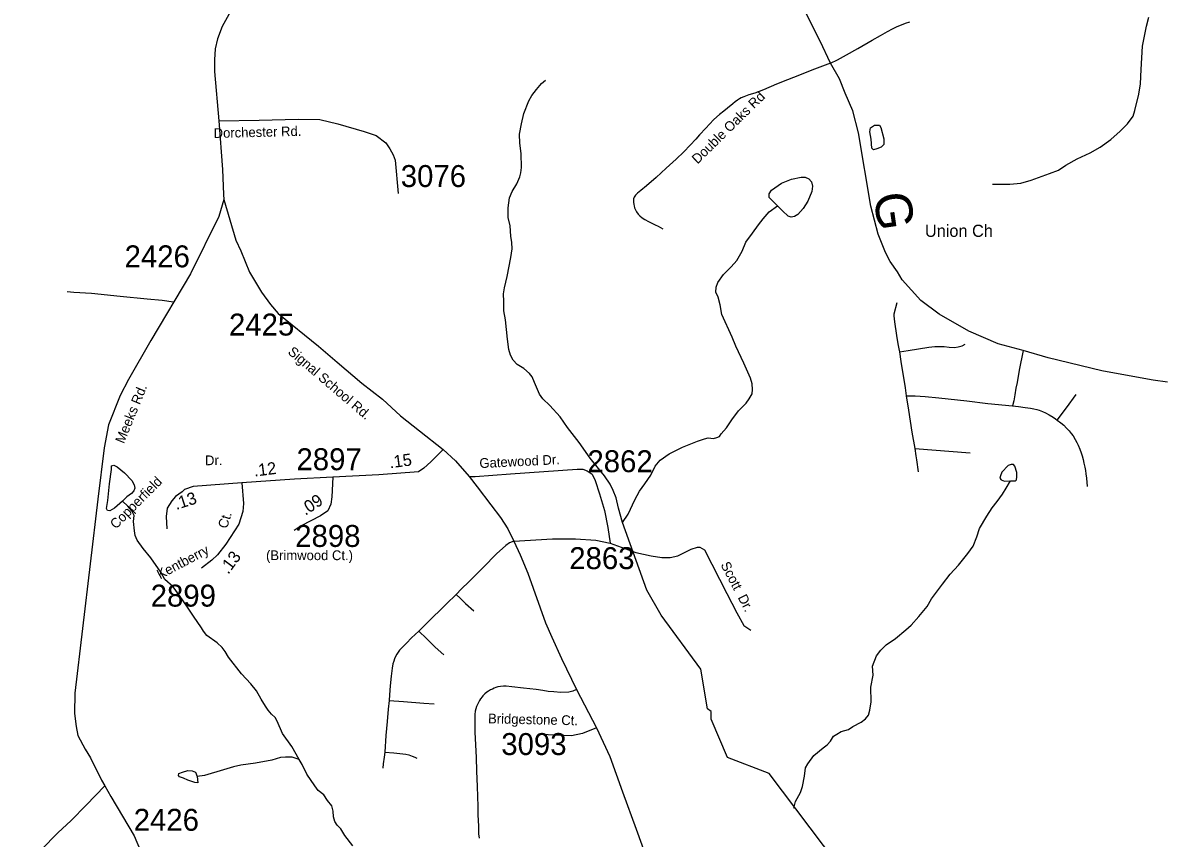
# Model space of a CAD drawing. Extents: x 1268485 to 1426702, y 514839 to 616766.
# Drawn here: x 1357479 to 1365154, y 521699 to 527189 of the extents above; entities that cross this region are included whole.
import ezdxf

# ---------------------------------------------------------------- set-up
doc = ezdxf.new("R2010")
doc.units = 0
for name, color, linetype in [('Old_Level_10', 7, 'Continuous'), ('Old_Level_11', 7, 'Continuous'), ('Old_Level_17', 7, 'Continuous'), ('Old_Level_22', 7, 'Continuous'), ('Old_Level_29', 7, 'Continuous'), ('Old_Level_32', 7, 'Continuous'), ('Old_Level_35', 7, 'Continuous'), ('Old_Level_59', 7, 'Continuous'), ('Old_Level_62', 7, 'Continuous'), ('Old_Level_8', 7, 'Continuous')]:
    doc.layers.add(name, color=color, linetype=linetype)

msp = doc.modelspace()

# ---------------------------------------------------------------- linework, layer by layer
at = {"layer": 'Old_Level_29'}
msp.add_lwpolyline([(1365183.023, 524768.682), (1365087.604, 524782.211), (1364951, 524808.027), (1364741.051, 524845.337), (1364379.262, 524933.549), (1364211.613, 524982.085), (1364042.733, 525026.208), (1363845.962, 525111.788), (1363646.34, 525227.322), (1363523.093, 525319.476), (1363397.95, 525457.273), (1363366.869, 525512.59), (1363316.964, 525582.48), (1363285.594, 525640.96), (1363237.115, 525765.052), (1363185.784, 525953.329), (1363104.509, 526448.269), (1363066.01, 526596.608), (1363014.679, 526714.994), (1362976.18, 526811.986), (1362914.864, 526917.52), (1362846.425, 527065.874), (1362725.226, 527305.499)], dxfattribs=at)
at = {"layer": 'Old_Level_32'}
for points in [[(1359616.636, 528924.6), (1359601.969, 528655.603), (1359581.189, 528551.672), (1359551.853, 528451.41), (1359490.738, 528323.025), (1359356.284, 528080.928), (1359117.227, 527677.308), (1358941.542, 527383.728), (1358821.736, 527164.576), (1358789.06, 527079.58), (1358772.96, 527014.34), (1358770.118, 526938.993), (1358769.172, 526859.97), (1358798.53, 526528.255)], [(1358798.53, 526528.255), (1359071.292, 526533.769), (1359331.742, 526540.201), (1359477.594, 526536.525), (1359600.243, 526508.5), (1359775.928, 526456.583), (1359856.905, 526429.476), (1359921.78, 526381.235), (1359950.194, 526338.968), (1359971.977, 526299.456), (1359985.236, 526263.62), (1360004.651, 526038.955)], [(1358798.53, 526528.255), (1358823.164, 526200.592), (1358830.259, 526032.522), (1358833.1, 525999.443)], [(1358833.1, 525999.443), (1358799.005, 525883.665), (1358607.537, 525498.997), (1358342.039, 525048.48), (1358189.728, 524787.226), (1358135.33, 524678.37), (1358055.068, 524481.003), (1358026.655, 524326.631), (1357984.036, 523982.054), (1357830.608, 522675.414), (1357828.24, 522538.961), (1357837.711, 522451.668), (1357850.023, 522391.022), (1357898.775, 522298.939), (1357935.404, 522239.974), (1358008.186, 522088.439), (1358031.866, 522051.038)], [(1358833.1, 525999.443), (1358912.615, 525724.367), (1358947.202, 525653.437), (1359004.524, 525510.601), (1359085.973, 525375.526), (1359146.587, 525290.99), (1359199.151, 525230.804), (1359469.072, 525010.274), (1359595.035, 524903.685), (1359761.81, 524761.229), (1359899.514, 524654.008), (1360021.1, 524541.309), (1360149.678, 524441.048), (1360309.595, 524314.991)], [(1360309.595, 524314.991), (1360226.27, 524232.445), (1360178.915, 524190.178), (1360142.926, 524164.449), (1359874.632, 524145.026), (1359565.38, 524128.956)], [(1360309.595, 524314.991), (1360390.801, 524238.466), (1360483.776, 524134.864)], [(1359565.38, 524128.956), (1359307.366, 524116.861), (1358952.899, 524090.789)], [(1359565.38, 524128.956), (1359559.356, 523996.375), (1359553.331, 523948.164), (1359531.241, 523901.962), (1359483.047, 523869.821), (1359353.748, 523801.588), (1359306.33, 523769.381)], [(1360483.776, 524134.864), (1360523.655, 524133.207), (1360762.321, 524151.584), (1361209.927, 524183.134), (1361248.765, 524183.134), (1361278.188, 524172.538), (1361312.317, 524150.169), (1361332.325, 524107.787), (1361361.748, 524017.135), (1361393.524, 523904.115), (1361417.062, 523791.094), (1361433.539, 523683.961)], [(1360483.776, 524134.864), (1360536.737, 524064.227), (1360629.713, 523942.966), (1360694.443, 523857.023), (1360742.696, 523781.676), (1360784.475, 523699.535)], [(1358952.899, 524090.789), (1358625.875, 524065.896), (1358568.157, 524047.335), (1358551.295, 524029.969), (1358508.007, 523999.035), (1358482.997, 523970.261), (1358450.867, 523920.041), (1358444.843, 523863.794), (1358448.858, 523781.434)], [(1358952.899, 524090.789), (1358964.948, 523952.182), (1358960.018, 523898.541), (1358933.5, 523814.005), (1358845.416, 523679.285), (1358790.484, 523605.775), (1358752.601, 523570.858), (1358681.802, 523516.273)], [(1360784.475, 523699.535), (1361045.16, 523714.571), (1361199.334, 523713.393), (1361335.856, 523706.329), (1361433.539, 523683.961)], [(1360784.475, 523699.535), (1360826.256, 523606.848), (1360878.04, 523482.055), (1360997.763, 523149.213), (1361039.276, 523052.931), (1361104.006, 522908.124), (1361206.473, 522700.368), (1361340.563, 522442.504)], [(1361433.539, 523683.961), (1361606.177, 523623.233), (1361708.463, 523599.342), (1361780.441, 523588.316), (1361836.44, 523588.912), (1361888.665, 523599.362), (1361977.436, 523645.286), (1362019.603, 523659.138), (1362035.332, 523657.17), (1362066.791, 523639.461), (1362217.051, 523346.652), (1362285.038, 523216.41), (1362332.227, 523131.8), (1362379.416, 523098.35)], [(1361340.563, 522442.504), (1361246.411, 522403.653), (1361172.266, 522387.171), (1360962.776, 522397.766)], [(1361340.563, 522442.504), (1361431.185, 522248.25), (1361515.922, 522009.848), (1361606.543, 521759.673), (1361673.627, 521573.66), (1361726.588, 521415.903)], [(1358031.866, 522051.038), (1357906.61, 521921.461), (1357804.568, 521817.484), (1357715.513, 521735.787), (1357377.847, 521390.435), (1357283.226, 521284.601), (1357238.698, 521212.189), (1357220.145, 521169.484), (1357191.799, 521097.247), (1357138.763, 521018.224), (1357072.466, 520966.767), (1356736.249, 520793.099), (1356622.597, 520743.48), (1356554.407, 520690.185), (1356497.582, 520633.215), (1356318.581, 520347.445), (1356197.354, 520174.697), (1356076.128, 520012.984)], [(1358031.866, 522051.038), (1358071.809, 521978.907), (1358227.971, 521715.241), (1358296.592, 521555.785), (1358334.174, 521444.776), (1358350.561, 521381.638), (1358444.65, 521026.887), (1358515.152, 520733.523), (1358564.005, 520527.319), (1358745.971, 519782.347)]]:
    msp.add_lwpolyline(points, dxfattribs=at)
at = {"layer": 'Old_Level_35'}
msp.add_line((1363483.781, 524322.945), (1363854.618, 524293.674), dxfattribs=at)
for points in [[(1362914.864, 526917.52), (1362962.744, 526938.743), (1362983.249, 526950.483), (1363022.516, 526973.294), (1363098.898, 527015.74), (1363194.76, 527070.797), (1363251.355, 527102.272), (1363298.517, 527129.749), (1363332.35, 527148.614), (1363363.005, 527163.583), (1363392.123, 527175.373), (1363421.138, 527185.575), (1363449.537, 527194.238)], [(1362914.864, 526917.52), (1362790.397, 526868.513), (1362707.761, 526836.627), (1362626.663, 526804.742), (1362552.229, 526774.446), (1362465.082, 526738.049), (1362406.745, 526715.288), (1362365.735, 526703.19), (1362332.414, 526690.272), (1362314.164, 526682.685), (1362302.784, 526676.636), (1362288.327, 526667.511), (1362273.974, 526656.951), (1362257.365, 526643.263), (1362222.403, 526614.453), (1362197.387, 526594), (1362168.782, 526570.829), (1362130.232, 526537.764), (1362100.397, 526506.288), (1362075.996, 526478.811), (1362034.37, 526434.008), (1362009.149, 526405.71), (1361971.522, 526364.802), (1361928.974, 526320.819), (1361876.275, 526269.71), (1361809.531, 526209.117), (1361742.581, 526147.806), (1361675.837, 526091.212), (1361638.107, 526060.557), (1361616.884, 526042.512), (1361603.453, 526027.543), (1361594.124, 526014.163), (1361590.125, 526003.193), (1361589.407, 525992.94), (1361589.407, 525981.15), (1361590.843, 525965.463), (1361593.201, 525955.211), (1361597.199, 525942.6), (1361601.916, 525930.041), (1361609.708, 525915.893), (1361620.78, 525900.924), (1361632.673, 525888.364), (1361646.719, 525875.805), (1361664.867, 525864.014), (1361689.985, 525849.866), (1361713.669, 525838.896), (1361734.789, 525828.643), (1361756.012, 525818.441), (1361770.981, 525809.726), (1361787.488, 525801.114)], [(1358494.044, 525308.323), (1358417.867, 525318.319), (1358316.469, 525327.752), (1358135.408, 525346.001), (1357940.711, 525364.918), (1357821.78, 525373.735), (1357778.514, 525377.733)], [(1363362.39, 525302.172), (1363342.5, 525226.507), (1363340.86, 525215.025), (1363345.166, 525175.603), (1363359.725, 525084.201), (1363367.414, 525027.709), (1363374.898, 524992.389), (1363379.512, 524973.832)], [(1363379.512, 524973.832), (1363437.337, 524982.701), (1363508.49, 524992.953), (1363577.797, 525003.872), (1363618.09, 525008.998), (1363637.98, 525010.228), (1363659.716, 525010.228), (1363680.221, 525008.332), (1363713.644, 525005.102), (1363750.144, 525003.206), (1363775.16, 525005.769), (1363800.792, 525012.792), (1363822.63, 525024.992)], [(1363379.512, 524973.832), (1363389.355, 524907.754), (1363417.549, 524730.794), (1363424.624, 524677.019)], [(1364211.613, 524982.085), (1364184.649, 524850.698), (1364171.218, 524766.063), (1364163.529, 524728.231), (1364155.224, 524684.708), (1364148.15, 524644.313), (1364140.46, 524609.044)], [(1363424.624, 524677.019), (1363451.485, 524677.634), (1363485.524, 524677.634), (1363552.166, 524671.892), (1363645.157, 524663.588), (1363833.497, 524643.698), (1363973.856, 524626.371), (1364140.46, 524609.044)], [(1363424.624, 524677.019), (1363440.002, 524580.234), (1363463.583, 524432.751), (1363483.781, 524322.945)], [(1364441.579, 524514.259), (1364504.53, 524595.613), (1364567.891, 524685.323)], [(1364140.46, 524609.044), (1364180.856, 524604.584), (1364225.044, 524598.791), (1364261.031, 524593.665), (1364283.382, 524589.872), (1364303.887, 524584.745), (1364319.266, 524580.234), (1364341.001, 524572.545), (1364362.224, 524562.959), (1364386.523, 524550.143), (1364413.487, 524533.431), (1364428.866, 524522.564), (1364441.579, 524514.259)], [(1364441.579, 524514.259), (1364464.75, 524496.317), (1364485.255, 524479.605), (1364504.53, 524460.381), (1364521.14, 524441.824), (1364534.673, 524423.882), (1364547.386, 524406.555), (1364560.92, 524384.102), (1364573.018, 524362.981), (1364582.655, 524343.758), (1364592.908, 524317.512), (1364601.828, 524293.726), (1364609.62, 524272.605), (1364615.361, 524247.64), (1364621.102, 524222.623), (1364626.844, 524196.326), (1364630.74, 524173.257), (1364633.918, 524151.522), (1364637.097, 524122.045), (1364642.223, 524065.605)], [(1363483.781, 524322.945), (1363488.907, 524273.886), (1363493.213, 524245.231), (1363505.004, 524164.953)], [(1360784.475, 523699.535), (1360755.871, 523687.899), (1360730.342, 523670.418), (1360668.416, 523612.132), (1360578.706, 523521.038), (1360481.101, 523425.638), (1360430.863, 523377.553), (1360396.619, 523340.387)], [(1360396.619, 523340.387), (1360331.105, 523276.257), (1360196.284, 523143.691), (1360144.61, 523093.401)], [(1360396.619, 523340.387), (1360422.148, 523315.575), (1360457.827, 523279.179), (1360515.345, 523229.608)], [(1360144.61, 523093.401), (1360095.705, 523046.804), (1360060.744, 523011.073), (1360030.909, 522981.238), (1360015.633, 522963.706), (1360004.765, 522950.634), (1359996.768, 522937.511), (1359988.668, 522922.183), (1359981.389, 522906.189), (1359975.648, 522890.144), (1359970.521, 522872.663), (1359964.575, 522842.777), (1359958.116, 522789.617), (1359952.272, 522724.052), (1359947.145, 522662.844), (1359944.992, 522626.395)], [(1360144.61, 523093.401), (1360195.668, 523043.881), (1360255.339, 522984.826), (1360313.676, 522933.102)], [(1361206.473, 522700.368), (1361180.636, 522688.885), (1361154.902, 522682.426), (1361100.256, 522680.273), (1361052.889, 522684.579), (1361014.134, 522687.45), (1360979.788, 522692.474), (1360934.471, 522698.881), (1360848.349, 522709.698), (1360770.839, 522718.259), (1360733.623, 522721.181), (1360714.86, 522721.899), (1360694.15, 522720.463), (1360676.926, 522716.823), (1360663.29, 522712.569), (1360652.524, 522708.263), (1360639.606, 522702.521), (1360628.123, 522696.728), (1360614.487, 522688.885), (1360603.004, 522681.709), (1360589.368, 522670.943), (1360576.348, 522658.025), (1360569.991, 522650.131), (1360560.661, 522637.212), (1360552.767, 522625.729), (1360546.205, 522612.811), (1360539.131, 522599.893), (1360532.671, 522584.821), (1360527.648, 522570.468), (1360523.957, 522554.679), (1360521.086, 522532.431), (1360521.086, 522503.723), (1360521.291, 522412.988), (1360531.236, 522242.487), (1360533.389, 522150.675), (1360537.593, 522047.328), (1360541.284, 521912.404), (1360542.411, 521856.374), (1360545.282, 521779.172), (1360546.718, 521727.447), (1360550.408, 521698.279)], [(1359944.992, 522626.395), (1359939.148, 522568.11), (1359931.869, 522484.346), (1359922.334, 522389.663), (1359915.875, 522278.884)], [(1359944.992, 522626.395), (1360042.597, 522618.398), (1360179.469, 522608.197), (1360248.777, 522603.84)], [(1359915.875, 522278.884), (1359911.466, 522243.205), (1359904.905, 522200.246), (1359902.751, 522170.36)], [(1359915.875, 522278.884), (1359976.98, 522272.322), (1360056.335, 522263.607), (1360078.276, 522259.25), (1360100.832, 522251.97), (1360117.646, 522244.691), (1360130.769, 522237.361)]]:
    msp.add_lwpolyline(points, dxfattribs=at)
at = {"layer": 'Old_Level_59'}
msp.add_lwpolyline([(1364956.055, 518435.08), (1364877.11, 518604.094), (1364632.073, 518861.793), (1364560.099, 518978.109), (1364500.122, 519314.087), (1364387.138, 519467.363), (1364375.613, 519491.601), (1364381.317, 519662.816), (1364359.148, 519733.777), (1364125.081, 520089.748), (1363572.159, 520701.521), (1363468.095, 520894.013), (1363405.144, 521088.967), (1362957.105, 521531.264), (1362503.119, 522134.527), (1362222.096, 522241.923), (1362111.162, 522500.186), (1362112.085, 522552.679), (1362087.069, 522569.596), (1362043.085, 522836.369), (1361776.107, 523199.516), (1361680.143, 523368.889), (1361516.101, 523824.31)], dxfattribs=at)
at = {"layer": 'Old_Level_62'}
for points in [[(1364005.536, 526102.285), (1364121.596, 526101.567), (1364195.824, 526109.923), (1364266.26, 526129.044), (1364389.394, 526174.156), (1364449.884, 526196.762), (1364498.584, 526229.417), (1364575.581, 526272.171), (1364662.523, 526312.258), (1364729.37, 526350.295), (1364802.574, 526402.994), (1364865.832, 526459.998), (1364914.942, 526509.057), (1364952.057, 526560.012), (1364962.924, 526597.537), (1364989.376, 526706.984), (1365000.859, 526777.316), (1365007.01, 526874.819), (1365014.495, 527030.607), (1365030.284, 527110.731), (1365041.562, 527166.3), (1365056.736, 527225.868)], [(1361516.101, 523824.31), (1361488.214, 523920.889), (1361473.758, 523989.274), (1361452.945, 524039.769), (1361431.825, 524082.009), (1361395.018, 524138.552), (1361354.11, 524187.816), (1361297.516, 524257.072), (1361223.902, 524362.776), (1361145.982, 524462.791), (1361095.539, 524536.045), (1361027.257, 524612.889), (1360980.3, 524656.514), (1360956.924, 524688.963), (1360922.578, 524767.652), (1360907.404, 524804.048), (1360889.975, 524828.194), (1360850.605, 524861.002), (1360807.134, 524888.12), (1360779.862, 524916.571), (1360760.587, 524951.43), (1360751.462, 524989.365), (1360740.902, 525057.698), (1360727.779, 525188.419), (1360717.116, 525248.551), (1360716.501, 525312.578), (1360713.63, 525362.662), (1360720.499, 525404.39), (1360740.184, 525480.31), (1360763.048, 525607.853), (1360772.377, 525667.574), (1360771.25, 525709.456), (1360764.278, 525751.441), (1360759.664, 525822.132), (1360746.951, 525878.163), (1360746.438, 525943.83), (1360753.82, 526010.165), (1360772.89, 526053.277), (1360803.955, 526105.156), (1360824.973, 526150.677), (1360831.637, 526178.462), (1360836.456, 526214.448), (1360832.458, 526308.106), (1360824.05, 526378.848), (1360821.385, 526438.775), (1360834.816, 526508.288), (1360850.4, 526577.698), (1360884.336, 526663.205), (1360905.149, 526698.884), (1360936.009, 526740.099), (1360970.868, 526779.623), (1360997.422, 526801.256)], [(1363211.882, 526498.189), (1363243.973, 526499.214), (1363253.508, 526483.425), (1363273.808, 526406.685), (1363275.038, 526368.903), (1363256.686, 526351.218), (1363226.338, 526339.53), (1363204.295, 526334.25), (1363194.453, 526344.297), (1363187.891, 526404.327), (1363180.817, 526454.513), (1363183.482, 526480.709), (1363211.882, 526498.189)], [(1362557.663, 525956.646), (1362502.812, 526011.908), (1362503.325, 526037.334), (1362517.883, 526060.813), (1362585.038, 526107.872), (1362653.628, 526136.067), (1362717.912, 526148.729), (1362745.901, 526148.165), (1362769.687, 526137.81), (1362787.219, 526116.946), (1362794.704, 526088.905), (1362789.885, 526052.867), (1362762.408, 525987.814), (1362731.24, 525938.346), (1362696.381, 525898.873), (1362672.082, 525883.75), (1362649.937, 525880.111), (1362630.047, 525886.263), (1362592.83, 525921.429), (1362557.663, 525956.646)], [(1361516.101, 523824.31), (1361553.318, 523879.366), (1361599.557, 523976.1), (1361630.828, 524035.36), (1361665.892, 524084.726), (1361707.21, 524142.14), (1361734.584, 524203.143), (1361769.546, 524244.256), (1361830.446, 524285.729), (1361919.541, 524331.506), (1362020.427, 524371.338), (1362066.871, 524388.46), (1362093.015, 524393.688), (1362128.899, 524390.51), (1362151.148, 524396.61), (1362169.192, 524403.633), (1362179.65, 524421.473), (1362214.611, 524462.637), (1362251.828, 524516.053), (1362295.094, 524575.057), (1362348.203, 524626.525), (1362366.965, 524655.693), (1362387.675, 524691.372), (1362390.238, 524719.209), (1362389.111, 524756.989), (1362377.935, 524795.796), (1362332.209, 524896.835), (1362278.69, 525011.971), (1362253.981, 525072.359), (1362183.238, 525223.944), (1362172.678, 525290.637), (1362159.862, 525340.977), (1362144.688, 525374.913), (1362145.406, 525409.362), (1362156.069, 525441.145), (1362195.234, 525493.69), (1362246.394, 525545.209), (1362285.354, 525587.912), (1362320.828, 525651.221), (1362346.152, 525710.584), (1362389.521, 525772.099), (1362430.736, 525828.694), (1362461.596, 525868.269), (1362502.607, 525915.072), (1362557.663, 525956.646)], [(1358149.659, 523968.359), (1358096.55, 523920.992), (1358066.203, 523903.562), (1358050.208, 523903.87), (1358042.519, 523918.839), (1358051.644, 523971.947), (1358062.101, 524084.162), (1358076.25, 524179.922), (1358076.865, 524206.168), (1358092.962, 524209.142), (1358114.697, 524198.837), (1358163.807, 524157.622), (1358212.712, 524106.616), (1358228.091, 524076.729), (1358233.628, 524056.121), (1358227.271, 524038.179), (1358210.764, 524018.802), (1358180.314, 523997.271), (1358149.659, 523968.359)], [(1364127.645, 524104.923), (1364159.633, 524104.257), (1364167.835, 524111.485), (1364170.295, 524131.939), (1364168.86, 524159.877), (1364155.839, 524204.476), (1364146.099, 524214.524), (1364132.053, 524214.78), (1364111.856, 524206.989), (1364068.795, 524161.928), (1364058.337, 524138.296), (1364055.979, 524121.943), (1364063.771, 524111.947), (1364085.609, 524103.283), (1364127.645, 524104.923)], [(1362668.391, 521899.742), (1362679.362, 521945.469), (1362712.785, 522006.37), (1362727.652, 522046.252), (1362741.185, 522116.585), (1362746.414, 522172.257), (1362763.023, 522199.836), (1362804.238, 522254.79), (1362865.447, 522307.744), (1362893.949, 522326.866), (1362914.454, 522352.703), (1362935.164, 522385.921), (1362957.515, 522399.454), (1362987.965, 522416.884), (1363036.255, 522431.493), (1363066.705, 522451.383), (1363121.352, 522479.835), (1363149.854, 522503.057), (1363170.461, 522527.253), (1363179.176, 522560.728), (1363188.404, 522616.348), (1363186.558, 522716.516), (1363202.347, 522796.589), (1363197.631, 522856.618), (1363225.313, 522925.823), (1363254.123, 522965.449), (1363288.982, 523000.82), (1363351.83, 523043.061), (1363423.188, 523101.553), (1363457.842, 523132.823), (1363509.208, 523191.724), (1363564.777, 523258.725), (1363595.842, 523309.783), (1363668.02, 523408.464), (1363719.591, 523477.156), (1363776.903, 523535.904), (1363838.726, 523615.106), (1363875.841, 523664.369), (1363899.217, 523727.935), (1363918.389, 523783.351), (1363966.371, 523866.089), (1364003.588, 523923.607), (1364036.499, 523964.77), (1364073.613, 524014.085), (1364098.527, 524055.455), (1364127.645, 524104.923)], [(1359339.986, 522229.312), (1359289.748, 522316.511), (1359227.72, 522403.914), (1359191.528, 522486.704), (1359178.097, 522510.746), (1359152.466, 522533.456), (1359131.14, 522561.753), (1359111.763, 522588.41), (1359082.748, 522634.957), (1359051.99, 522689.756), (1359013.03, 522738.098), (1358950.49, 522805.868), (1358862.932, 522917.569), (1358841.709, 522956.581), (1358822.23, 522983.238), (1358786.961, 523013.483), (1358718.063, 523063.259), (1358696.635, 523091.608), (1358681.051, 523114.061), (1358628.865, 523193.057), (1358584.267, 523260.468), (1358537.72, 523325.367), (1358491.07, 523391.957), (1358436.116, 523439.837), (1358409.255, 523490.434), (1358341.28, 523585.373), (1358288.684, 523648.785), (1358249.929, 523706.2), (1358234.55, 523736.035), (1358231.269, 523768.125), (1358224.708, 523830.615), (1358229.526, 523870.754), (1358214.25, 523903.05), (1358186.876, 523933.141), (1358149.659, 523968.359)], [(1359339.986, 522229.312), (1359292.209, 522244.23), (1359248.225, 522245.101), (1359214.084, 522241.718), (1359155.747, 522224.801), (1359045.224, 522203.27), (1358946.901, 522189.634), (1358896.663, 522179.177), (1358830.227, 522160.004), (1358701.249, 522120.737), (1358653.062, 522114.329)], [(1359701.39, 521646.811), (1359646.846, 521717.656), (1359619.78, 521760.871), (1359594.353, 521786.81), (1359578.974, 521811.723), (1359571.49, 521841.456), (1359568.414, 521880.057), (1359559.187, 521916.352), (1359529.967, 521953.056), (1359504.745, 521989.658), (1359467.426, 522019.954), (1359444.05, 522050.814), (1359391.762, 522129.811), (1359359.261, 522194.453), (1359339.986, 522229.312)], [(1358653.062, 522114.329), (1358658.188, 522072.345), (1358638.195, 522072.755), (1358590.521, 522089.313), (1358560.788, 522102.231), (1358533.004, 522110.997), (1358527.16, 522120.942), (1358529.415, 522134.835), (1358553.611, 522144.215), (1358589.906, 522153.34), (1358619.843, 522152.725), (1358641.681, 522142.422), (1358653.062, 522114.329)]]:
    msp.add_lwpolyline(points, dxfattribs=at)

# ---------------------------------------------------------------- texts
at = {"layer": 'Old_Level_10'}
msp.add_text('Double Oaks Rd', height=65.61666, rotation=44.4452222, dxfattribs=at).set_placement((1362020.516, 526234.539))
at = {"layer": 'Old_Level_11'}
for s, height, rotation, p in [('Dorchester Rd.', 65.61666, 1.4146917, (1358764.686, 526412.747)), ('Signal School Rd.', 65.61666, 319.4967083, (1359258.03, 524964.868)), ('Meeks Rd.', 65.6167, 67.8703083, (1358159.729, 524350.845)), ('Dr.', 65.6167, 0.7371306, (1358706.324, 524209.545)), ('Gatewood Dr.', 65.61666, 2.8026556, (1360554, 524190.383)), ('Copperfield', 65.61666, 45.013675, (1358105.827, 523776.24)), ('Ct.', 65.6167, 72.583925, (1358853.345, 523778.599)), ('Kentberry', 65.6167, 27.8866028, (1358403.095, 523440.611)), ('Scott  Dr.', 65.6167, 297.5650056, (1362174.035, 523539.641)), ('Bridgestone Ct.', 65.61666, 358.7367972, (1360610.199, 522472.139))]:
    msp.add_text(s, height=height, rotation=rotation, dxfattribs=at).set_placement(p)
msp.add_text('(Brimwood Ct.)', height=65.61666, dxfattribs=at).set_placement((1359116.507, 523570.723))
at = {"layer": 'Old_Level_17'}
for s, rotation, p in [('.15', 7.3103944, (1359950.351, 524189.197)), ('.12', 7.1023028, (1359038.528, 524132.798)), ('.13', 17.8270583, (1358512.291, 523908.246)), ('.09', 33.7092472, (1359380.972, 523868.739)), ('.13', 53.2301861, (1358861.562, 523470.949))]:
    msp.add_text(s, height=82.0208, rotation=rotation, dxfattribs=at).set_placement(p)
at = {"layer": 'Old_Level_22'}
msp.add_text('G', height=246.062, rotation=278.221925, dxfattribs=at).set_placement((1363203.788, 526031.477))
msp.add_text('Union Ch', height=82.0208, dxfattribs=at).set_placement((1363550.863, 525747.191))
at = {"layer": 'Old_Level_8'}
for s, p in [('3076', (1360023.171, 526082.853)), ('2426', (1358164.692, 525542.277)), ('2425', (1358867.146, 525082.872)), ('2897', (1359321.432, 524176.218)), ('2862', (1361279.47, 524162.838)), ('2898', (1359312.971, 523659.719)), ('2863', (1361157.211, 523510.395)), ('2899', (1358340.164, 523257.875)), ('3093', (1360699.724, 522258.616)), ('2426', (1358225.795, 521748.602))]:
    msp.add_text(s, height=147.6375, dxfattribs=at).set_placement(p)

doc.saveas('drawing.dxf')
